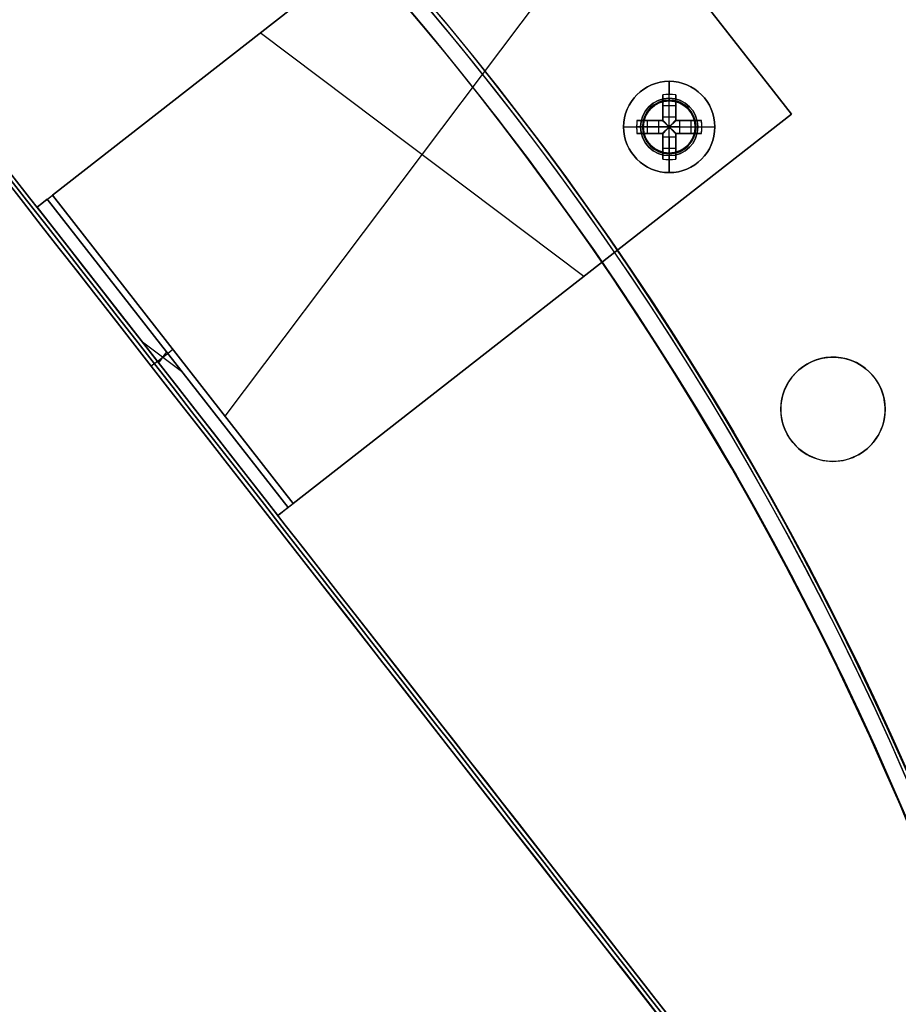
# Model space of a CAD drawing. Header units: millimetres. Extents: x -83 to 676, y -83 to 676.
# Tile 616 of 656: x 451 to 518, y 376 to 451. Entities that reach past the tile are written whole.
import ezdxf

# ---------------------------------------------------------------- set-up
doc = ezdxf.new("R2010")
doc.units = ezdxf.units.MM
doc.header["$MEASUREMENT"] = 0
doc.layers.add('IGES level 0', color=7, linetype='Continuous', true_color=0xff7878)

msp = doc.modelspace()

# ---------------------------------------------------------------- linework, layer by layer
at = {"layer": 'IGES level 0', "color": 6, "true_color": 0xff00ff}
for p, q in [((516.131, 353.883, -6), (405.312, 495.725, -6)), ((516.604, 354.252, -6), (405.785, 496.094, -6)), ((461.194, 425.173, -133.5), (460.721, 424.804, -133.5)), ((461.194, 425.173, 121.5), (460.721, 424.804, 121.5)), ((461.194, 425.173, -133.5), (461.194, 425.173, 121.5)), ((460.721, 424.804, -133.5), (460.721, 424.804, 121.5))]:
    msp.add_line(p, q, dxfattribs=at)
at = {"layer": 'IGES level 0', "color": 254, "true_color": 0xcad1ee}
for p, q in [((453.141, 437.917, 47), (491.36, 467.776, 47)), ((491.36, 467.776, 48), (453.141, 437.917, 48)), ((509.83, 444.136, 48), (491.36, 467.776, 48)), ((491.36, 467.776, 47), (509.83, 444.136, 47)), ((509.83, 444.136, 47.5), (491.36, 467.776, 47.5)), ((500.965, 445.083, 47), (500.965, 445.083, 45.8)), ((509.83, 444.136, 47), (471.611, 414.277, 47)), ((471.611, 414.277, 48), (509.83, 444.136, 48)), ((498.85, 444.355, 48), (498.85, 444.355, 47)), ((501.651, 444.748, 48), (501.651, 444.748, 47)), ((501.651, 444.748, 47), (501.651, 444.748, 48)), ((509.83, 444.136, 48), (509.83, 444.136, 47)), ((509.83, 444.136, 47), (509.83, 444.136, 48)), ((498.515, 443.669, 45.8), (498.515, 443.669, 47)), ((498.515, 443.669, 47), (498.515, 443.669, 45.8)), ((502.379, 442.633, 47), (502.379, 442.633, 45.8)), ((502.379, 442.633, 45.8), (502.379, 442.633, 47)), ((502.045, 441.947, 48), (502.045, 441.947, 47)), ((499.244, 441.554, 47), (499.244, 441.554, 48)), ((499.244, 441.554, 48), (499.244, 441.554, 47)), ((499.93, 441.219, 47), (499.93, 441.219, 45.8)), ((451.959, 436.993, 8), (452.747, 437.609, 8)), ((452.747, 437.609, 28), (451.959, 436.993, 28)), ((452.747, 437.609, 8), (452.747, 437.609, 46.5)), ((451.959, 436.993, 46.5), (451.959, 436.993, 8)), ((490.129, 428.745, 48), (490.129, 428.745, 47)), ((514.042, 425.364), (514.042, 425.364, -1.2)), ((509.143, 422.535, -1.2), (509.143, 422.535)), ((509.143, 422.535), (509.143, 422.535, -1.2)), ((516.87, 420.465), (516.87, 420.465, -1.2)), ((516.87, 420.465, -1.2), (516.87, 420.465)), ((511.971, 417.636), (511.971, 417.636, -1.2)), ((471.217, 413.969, 8), (470.429, 413.353, 8)), ((471.217, 413.969, 28), (470.429, 413.353, 28)), ((471.217, 413.969, 46.5), (471.217, 413.969, 8)), ((470.429, 413.353, 8), (470.429, 413.353, 46.5))]:
    msp.add_line(p, q, dxfattribs=at)
at = {"layer": 'IGES level 0', "color": 70, "true_color": 0x66ff00}
for p, q in [((491.36, 467.776, 48), (453.141, 437.917, 48)), ((491.36, 467.776, 47), (453.141, 437.917, 47)), ((509.83, 444.136, 48), (491.36, 467.776, 48)), ((509.83, 444.136, 47), (491.36, 467.776, 47)), ((466.377, 420.976, 48), (496.594, 461.077, 48)), ((466.377, 420.976, 47), (496.594, 461.077, 47)), ((493.888, 431.681, 48), (469.083, 450.372, 48)), ((493.888, 431.681, 47), (469.083, 450.372, 47)), ((471.611, 414.277, 48), (509.83, 444.136, 48)), ((471.611, 414.277, 47), (509.83, 444.136, 47)), ((451.959, 436.993, 8), (452.747, 437.609, 8)), ((452.747, 437.609, 8), (471.217, 413.969, 8)), ((471.217, 413.969, 46.5), (452.747, 437.609, 46.5)), ((452.747, 437.609, 46.5), (452.747, 437.609, 8)), ((452.747, 437.609, 8), (471.217, 413.969, 8)), ((471.217, 413.969, 27.25), (452.747, 437.609, 27.25)), ((452.747, 437.609, 46.5), (471.217, 413.969, 46.5)), ((471.611, 414.277, 48), (453.141, 437.917, 48)), ((453.141, 437.917, 48), (471.611, 414.277, 48)), ((471.611, 414.277, 47), (453.141, 437.917, 47)), ((453.141, 437.917, 47), (471.611, 414.277, 47)), ((451.959, 436.993, 46.5), (451.959, 436.993, 8)), ((451.959, 436.993, 8), (470.429, 413.353, 8)), ((470.429, 413.353, 46.5), (451.959, 436.993, 46.5)), ((470.429, 413.353, 27.25), (451.959, 436.993, 27.25)), ((451.959, 436.993, 46.5), (470.429, 413.353, 46.5)), ((470.429, 413.353, 8), (451.959, 436.993, 8)), ((463.131, 424.318, 8), (460.045, 426.644, 8)), ((461.194, 425.173, 8), (461.194, 425.173, 46.5)), ((461.9, 425.894, 8), (461.277, 425.068, 8)), ((461.982, 425.789, 8), (461.982, 425.789, 46.5)), ((471.217, 413.969, 8), (470.429, 413.353, 8)), ((471.217, 413.969, 8), (471.217, 413.969, 46.5)), ((470.429, 413.353, 8), (470.429, 413.353, 46.5))]:
    msp.add_line(p, q, dxfattribs=at)
at = {"layer": 'IGES level 0', "color": 1, "true_color": 0xff0808}
for p, q in [((500.447, 445.351, 48), (500.447, 446.651, 48)), ((499.947, 443.937, 48.463), (499.947, 445.625, 50.13)), ((499.947, 445.625, 50.13), (499.947, 443.937, 48.463)), ((500.447, 443.937, 48.463), (500.447, 445.651, 50.155)), ((500.947, 445.625, 50.13), (500.947, 443.937, 48.463)), ((500.947, 443.937, 48.463), (500.947, 445.625, 50.13)), ((499.947, 443.651, 49.699), (499.947, 445.189, 49.699)), ((499.947, 444.807, 49.322), (500.947, 444.807, 49.322)), ((500.447, 445.151, 47.8), (500.447, 445.151, 40)), ((500.447, 441.151, 40), (500.447, 445.151, 40)), ((500.447, 445.151, 40), (500.447, 445.151, 47.8)), ((500.947, 445.189, 49.699), (500.947, 443.651, 49.699)), ((499.947, 444.638, 49.155), (499.947, 444.638, 50.83)), ((500.947, 444.638, 49.155), (500.947, 444.638, 50.83)), ((497.973, 443.651, 50.13), (499.661, 443.651, 48.463)), ((499.661, 443.651, 48.463), (497.973, 443.651, 50.13)), ((498.409, 443.651, 49.699), (499.947, 443.651, 49.699)), ((498.791, 442.651, 49.322), (498.791, 443.651, 49.322)), ((498.96, 443.651, 49.155), (498.96, 443.651, 50.83)), ((499.661, 442.651, 48.463), (499.661, 443.651, 48.463)), ((499.661, 442.651, 48.463), (499.661, 443.651, 48.463)), ((499.947, 443.937, 48.463), (500.947, 443.937, 48.463)), ((499.947, 443.937, 48.463), (500.947, 443.937, 48.463)), ((499.947, 443.651, 51.128), (499.947, 443.651, 48.27)), ((499.947, 443.651, 48.27), (499.947, 443.651, 51.128)), ((500.947, 443.651, 51.128), (500.947, 443.651, 48.27)), ((500.947, 443.651, 49.699), (502.485, 443.651, 49.699)), ((500.947, 443.651, 48.27), (500.947, 443.651, 51.128)), ((501.234, 443.651, 48.463), (502.922, 443.651, 50.13)), ((501.234, 443.651, 48.463), (501.234, 442.651, 48.463)), ((502.922, 443.651, 50.13), (501.234, 443.651, 48.463)), ((501.234, 443.651, 48.463), (501.234, 442.651, 48.463)), ((501.935, 443.651, 49.155), (501.935, 443.651, 50.83)), ((502.103, 443.651, 49.322), (502.103, 442.651, 49.322)), ((496.947, 443.151, 48), (498.247, 443.151, 48)), ((499.661, 443.151, 48.463), (497.947, 443.151, 50.155)), ((499.661, 442.651, 48.463), (497.973, 442.651, 50.13)), ((497.973, 442.651, 50.13), (499.661, 442.651, 48.463)), ((499.947, 442.651, 49.699), (498.409, 442.651, 49.699)), ((498.447, 443.151, 47.8), (498.447, 443.151, 40)), ((498.447, 443.151, 40), (502.447, 443.151, 40)), ((498.96, 442.651, 49.155), (498.96, 442.651, 50.83)), ((499.947, 442.651, 51.128), (499.947, 442.651, 48.27)), ((499.947, 442.651, 48.27), (499.947, 442.651, 51.128)), ((499.947, 441.113, 49.699), (499.947, 442.651, 49.699)), ((500.545, 443.249, 48.18), (500.35, 443.249, 48.18)), ((500.35, 443.249, 48.18), (500.35, 443.053, 48.18)), ((500.35, 443.249, 48.18), (500.35, 443.053, 48.18)), ((500.545, 443.249, 48.18), (500.35, 443.249, 48.18)), ((500.35, 443.151, 48.18), (500.545, 443.151, 48.18)), ((500.35, 443.053, 48.18), (500.545, 443.053, 48.18)), ((500.35, 443.053, 48.18), (500.545, 443.053, 48.18)), ((500.447, 443.249, 48.18), (500.447, 443.053, 48.18)), ((500.545, 443.053, 48.18), (500.545, 443.249, 48.18)), ((500.545, 443.053, 48.18), (500.545, 443.249, 48.18)), ((500.947, 442.651, 51.128), (500.947, 442.651, 48.27)), ((500.947, 442.651, 49.699), (500.947, 441.113, 49.699)), ((500.947, 442.651, 48.27), (500.947, 442.651, 51.128)), ((502.485, 442.651, 49.699), (500.947, 442.651, 49.699)), ((501.234, 443.151, 48.463), (502.947, 443.151, 50.155)), ((502.922, 442.651, 50.13), (501.234, 442.651, 48.463)), ((501.234, 442.651, 48.463), (502.922, 442.651, 50.13)), ((501.935, 442.651, 49.155), (501.935, 442.651, 50.83)), ((502.447, 443.151, 47.8), (502.447, 443.151, 40)), ((502.647, 443.151, 48), (503.947, 443.151, 48)), ((499.947, 440.676, 50.13), (499.947, 442.365, 48.463)), ((500.947, 442.365, 48.463), (499.947, 442.365, 48.463)), ((499.947, 442.365, 48.463), (499.947, 440.676, 50.13)), ((500.947, 442.365, 48.463), (499.947, 442.365, 48.463)), ((500.447, 442.365, 48.463), (500.447, 440.651, 50.155)), ((500.947, 442.365, 48.463), (500.947, 440.676, 50.13)), ((500.947, 440.676, 50.13), (500.947, 442.365, 48.463)), ((499.947, 441.664, 49.155), (499.947, 441.664, 50.83)), ((500.947, 441.495, 49.322), (499.947, 441.495, 49.322)), ((500.447, 441.151, 40), (500.447, 441.151, 47.8)), ((500.447, 441.151, 47.8), (500.447, 441.151, 40)), ((500.947, 441.664, 49.155), (500.947, 441.664, 50.83)), ((500.447, 439.651, 48), (500.447, 440.951, 48))]:
    msp.add_line(p, q, dxfattribs=at)
at = {"layer": 'IGES level 0', "color": 153, "true_color": 0x5393cf}
for centre, radius in [((296.5, 296.5), 296.5), ((296.5, 296.5, -1.2), 296.5), ((296.5, 296.5), 241), ((296.5, 296.5, -1.2), 241), ((513.006, 421.5), 4), ((513.006, 421.5, -1.2), 4)]:
    msp.add_circle(centre, radius, dxfattribs=at)
at = {"layer": 'IGES level 0'}
for centre, radius in [((296.5, 296.5, 47), 296.5), ((296.5, 296.5), 296.5), ((296.5, 296.5, 47), 295.3), ((296.5, 296.5), 295.3)]:
    msp.add_circle(centre, radius, dxfattribs=at)
at = {"layer": 'IGES level 0', "color": 124, "true_color": 0x1aa180}
for centre, radius in [((296.5, 296.5, 47), 295), ((296.5, 296.5, 45.8), 295), ((296.5, 296.5, 47), 242.5), ((296.5, 296.5, 45.8), 242.5), ((500.447, 443.151, 47), 2), ((500.447, 443.151, 45.8), 2)]:
    msp.add_circle(centre, radius, dxfattribs=at)
at = {"layer": 'IGES level 0', "color": 31, "true_color": 0xffba87}
for centre, radius in [((296.5, 296.5), 242.2), ((296.5, 296.5, 47), 242.2), ((296.5, 296.5), 241), ((296.5, 296.5, 47), 241)]:
    msp.add_circle(centre, radius, dxfattribs=at)
at = {"layer": 'IGES level 0', "color": 1, "true_color": 0xff0808}
for centre, radius in [((500.447, 443.151, 48), 3.5), ((500.447, 443.151, 48), 2.2), ((500.447, 443.151, 40), 2)]:
    msp.add_circle(centre, radius, dxfattribs=at)
at = {"layer": 'IGES level 0', "color": 70, "true_color": 0x66ff00}
for centre in [(500.447, 443.151, 48), (500.447, 443.151, 47)]:
    msp.add_circle(centre, 2, dxfattribs=at)
at = {"layer": 'IGES level 0'}
for centre, radius, start, end in [((296.5, 296.5), 296.5, 45, 225), ((296.5, 296.5, 47), 296.5, 45, 225), ((296.5, 296.5, 23.5), 296.5, 45, 225), ((296.5, 296.5, 47), 295.3, 45, 225), ((296.5, 296.5), 295.3, 45, 225), ((296.5, 296.5, 23.5), 295.3, 45, 225), ((296.5, 296.5), 296.5, 225, 45), ((296.5, 296.5, 47), 296.5, 225, 45), ((296.5, 296.5, 23.5), 296.5, 225, 45), ((296.5, 296.5, 47), 295.3, 225, 45), ((296.5, 296.5), 295.3, 225, 45), ((296.5, 296.5, 23.5), 295.3, 225, 45)]:
    msp.add_arc(centre, radius, start, end, dxfattribs=at)
at = {"layer": 'IGES level 0', "color": 153, "true_color": 0x5393cf}
for centre, radius in [((296.5, 296.5, -1.2), 296.5), ((296.5, 296.5), 296.5), ((296.5, 296.5, -0.6), 296.5), ((296.5, 296.5, -1.2), 241), ((296.5, 296.5), 241), ((296.5, 296.5, -0.6), 241)]:
    msp.add_arc(centre, radius, 345, 165, dxfattribs=at)
at = {"layer": 'IGES level 0', "color": 124, "true_color": 0x1aa180}
for centre, radius in [((296.5, 296.5, 45.8), 295), ((296.5, 296.5, 47), 295), ((296.5, 296.5, 46.4), 295), ((296.5, 296.5, 45.8), 242.5), ((296.5, 296.5, 47), 242.5), ((296.5, 296.5, 46.4), 242.5)]:
    msp.add_arc(centre, radius, 345, 165, dxfattribs=at)
at = {"layer": 'IGES level 0', "color": 31, "true_color": 0xffba87}
for centre, radius, start, end in [((296.5, 296.5), 242.2, 315, 135), ((296.5, 296.5, 47), 242.2, 315, 135), ((296.5, 296.5, 23.5), 242.2, 315, 135), ((296.5, 296.5, 47), 241, 315, 135), ((296.5, 296.5), 241, 315, 135), ((296.5, 296.5, 23.5), 241, 315, 135), ((296.5, 296.5), 242.2, 135, 315), ((296.5, 296.5, 47), 242.2, 135, 315), ((296.5, 296.5, 23.5), 242.2, 135, 315), ((296.5, 296.5, 47), 241, 135, 315), ((296.5, 296.5), 241, 135, 315), ((296.5, 296.5, 23.5), 241, 135, 315)]:
    msp.add_arc(centre, radius, start, end, dxfattribs=at)
at = {"layer": 'IGES level 0', "color": 6, "true_color": 0xff00ff, "extrusion": (0.788011, 0.615661, 1.03862e-15)}
msp.add_arc((51.102, 31.5, 624.589), 90, 0, 180, dxfattribs=at)
msp.add_arc((51.102, 31.5, 624.589), 90, 0, 180, dxfattribs=at)
at = {"layer": 'IGES level 0', "color": 6, "true_color": 0xff00ff, "extrusion": (0.788011, 0.615661, -1.03862e-15)}
msp.add_arc((51.102, -43.5, 624.589), 90, 180, 0, dxfattribs=at)
msp.add_arc((51.102, -43.5, 624.589), 90, 180, 0, dxfattribs=at)
at = {"layer": 'IGES level 0', "color": 6, "true_color": 0xff00ff, "extrusion": (0.788011, 0.615661, 0)}
for centre, start, end in [((51.102, -43.5, 624.889), 180, 0), ((51.102, 31.5, 624.889), 0, 180)]:
    msp.add_arc(centre, 90, start, end, dxfattribs=at)
at = {"layer": 'IGES level 0', "color": 6, "true_color": 0xff00ff, "extrusion": (0.788011, 0.615661, -7.55105e-15)}
msp.add_arc((51.102, -43.5, 625.189), 90, 180, 360, dxfattribs=at)
at = {"layer": 'IGES level 0', "color": 6, "true_color": 0xff00ff, "extrusion": (0.788011, 0.615661, 7.15806e-15)}
msp.add_arc((51.102, 31.5, 625.189), 90, 0, 180, dxfattribs=at)
at = {"layer": 'IGES level 0', "color": 6, "true_color": 0xff00ff, "extrusion": (0.788011, 0.615661, 1.5439e-15)}
msp.add_arc((51.102, 31.5, 625.189), 90, 0, 180, dxfattribs=at)
at = {"layer": 'IGES level 0', "color": 6, "true_color": 0xff00ff, "extrusion": (0.788011, 0.615661, -1.57197e-15)}
msp.add_arc((51.102, -43.5, 625.189), 90, 180, 0, dxfattribs=at)
at = {"layer": 'IGES level 0', "color": 1, "true_color": 0xff0808}
for centre, radius, start, end in [((500.447, 443.151, 48), 3.5, 0, 180), ((500.447, 443.151, 48), 2.2, 90, 270), ((500.447, 443.151, 47.941), 2.059, 90, 270), ((500.447, 443.151, 40), 2, 90, 270), ((500.447, 443.151, 47.8), 2, 90, 270), ((500.447, 443.151, 43.9), 2, 90, 270), ((500.447, 443.151, 47.8), 2, 90, 270), ((500.447, 443.151, 48), 2.2, 270, 90), ((500.447, 443.151, 47.941), 2.059, 270, 90), ((500.447, 443.151, 47.8), 2, 270, 90), ((500.447, 443.151, 40), 2, 270, 90), ((500.447, 443.151, 47.8), 2, 270, 90), ((500.447, 443.151, 43.9), 2, 270, 90), ((500.447, 443.151, 48), 3.5, 180, 0)]:
    msp.add_arc(centre, radius, start, end, dxfattribs=at)
at = {"layer": 'IGES level 0', "color": 1, "true_color": 0xff0808, "extrusion": (1, 0, 0)}
for centre, radius, start, end in [((443.151, 47.686, 500.447), 3.514, 5.12754, 44.64884), ((443.151, 47.686, 499.947), 3.478, 44.64884, 81.73521), ((443.249, 49.16, 499.947), 0.98, 296.55957, 314.64884), ((443.249, 49.16, 500.447), 0.98, 270, 314.64884), ((443.151, 47.686, 499.947), 3.478, 98.26479, 135.35116), ((443.053, 49.16, 499.947), 0.98, 225.35116, 243.44043), ((443.053, 49.16, 500.447), 0.98, 225.35116, 270), ((443.053, 49.16, 500.947), 0.98, 225.35116, 243.44043), ((443.151, 47.686, 500.447), 3.514, 135.35116, 174.87246)]:
    msp.add_arc(centre, radius, start, end, dxfattribs=at)
at = {"layer": 'IGES level 0', "color": 1, "true_color": 0xff0808, "extrusion": (-9.0207e-15, -0.70276, 0.711427)}
msp.add_arc((500.447, 348.781, -277.504), 3.514, 81.81988, 98.18012, dxfattribs=at)
at = {"layer": 'IGES level 0', "color": 1, "true_color": 0xff0808, "extrusion": (1.24501e-14, -0.70276, 0.711427)}
msp.add_arc((500.447, 348.781, -277.504), 3.514, 81.81988, 98.18012, dxfattribs=at)
at = {"layer": 'IGES level 0', "color": 1, "true_color": 0xff0808, "extrusion": (1, -4.80517e-14, -1.52064e-13)}
msp.add_arc((443.151, 47.686, 499.947), 3.478, 44.64884, 81.73521, dxfattribs=at)
at = {"layer": 'IGES level 0', "color": 1, "true_color": 0xff0808, "extrusion": (1, -1.41968e-13, -2.80952e-13)}
msp.add_arc((443.151, 47.686, 500.947), 3.478, 44.64884, 81.73521, dxfattribs=at)
at = {"layer": 'IGES level 0', "color": 1, "true_color": 0xff0808, "extrusion": (1, 1.41968e-13, 2.80952e-13)}
msp.add_arc((443.151, 47.686, 500.947), 3.478, 44.64884, 81.73521, dxfattribs=at)
at = {"layer": 'IGES level 0', "color": 254, "true_color": 0xcad1ee}
for centre, radius, start, end in [((500.447, 443.151, 48), 2, 53, 233), ((500.447, 443.151, 47), 2, 53, 233), ((500.447, 443.151, 47.5), 2, 53, 233), ((500.447, 443.151, 47), 2, 345, 165), ((500.447, 443.151, 45.8), 2, 345, 165), ((500.447, 443.151, 46.4), 2, 345, 165), ((500.447, 443.151, 48), 2, 233, 53), ((500.447, 443.151, 47), 2, 233, 53), ((500.447, 443.151, 47.5), 2, 233, 53), ((500.447, 443.151, 47), 2, 165, 345), ((500.447, 443.151, 45.8), 2, 165, 345), ((500.447, 443.151, 46.4), 2, 165, 345), ((513.006, 421.5), 4, 345, 165), ((513.006, 421.5, -1.2), 4, 345, 165), ((513.006, 421.5, -0.6), 4, 345, 165), ((513.006, 421.5), 4, 165, 345), ((513.006, 421.5, -1.2), 4, 165, 345), ((513.006, 421.5, -0.6), 4, 165, 345)]:
    msp.add_arc(centre, radius, start, end, dxfattribs=at)
at = {"layer": 'IGES level 0', "color": 1, "true_color": 0xff0808, "extrusion": (1, -6.86161e-13, 6.86161e-13)}
msp.add_arc((445.351, 47.8, 500.447), 0.2, 90, 180, dxfattribs=at)
msp.add_arc((445.351, 47.8, 500.447), 0.2, 90, 180, dxfattribs=at)
at = {"layer": 'IGES level 0', "color": 1, "true_color": 0xff0808, "extrusion": (0.70276, 3.42943e-15, 0.711427)}
msp.add_arc((443.151, -322.52, 385.619), 3.514, 81.81988, 98.18012, dxfattribs=at)
at = {"layer": 'IGES level 0', "color": 1, "true_color": 0xff0808, "extrusion": (0.70276, 1.08438e-13, 0.711427)}
msp.add_arc((443.151, -322.52, 385.619), 3.514, 81.81988, 90, dxfattribs=at)
at = {"layer": 'IGES level 0', "color": 1, "true_color": 0xff0808, "extrusion": (0, 1, 0)}
for centre, radius, start, end in [((-500.447, 47.686, 443.651), 3.478, 44.64884, 81.73521), ((-500.447, 47.686, 443.651), 3.478, 44.64884, 81.73521), ((-500.35, 49.16, 443.651), 0.98, 296.55957, 314.64884), ((-500.447, 47.686, 443.651), 3.478, 98.26479, 135.35116), ((-500.447, 47.686, 443.651), 3.478, 98.26479, 135.35116), ((-500.545, 49.16, 443.651), 0.98, 225.35116, 243.44043), ((-500.447, 47.686, 442.651), 3.478, 44.64884, 81.73521), ((-500.35, 49.16, 443.151), 0.98, 270, 314.64884), ((-500.35, 49.16, 442.651), 0.98, 296.55957, 314.64884), ((-500.545, 49.16, 443.151), 0.98, 225.35116, 270), ((-500.447, 47.686, 442.651), 3.478, 98.26479, 135.35116), ((-500.447, 47.686, 442.651), 3.478, 98.26479, 135.35116), ((-500.545, 49.16, 442.651), 0.98, 225.35116, 243.44043), ((-500.447, 47.686, 443.151), 3.514, 135.35116, 174.87246)]:
    msp.add_arc(centre, radius, start, end, dxfattribs=at)
at = {"layer": 'IGES level 0', "color": 1, "true_color": 0xff0808, "extrusion": (-5.43174e-12, 1, -7.5858e-12)}
msp.add_arc((-500.35, 49.16, 443.651), 0.98, 296.55957, 314.64884, dxfattribs=at)
at = {"layer": 'IGES level 0', "color": 1, "true_color": 0xff0808, "extrusion": (1, -2.71587e-12, 3.7929e-12)}
for centre in [(443.249, 49.16, 499.947), (443.249, 49.16, 500.947)]:
    msp.add_arc(centre, 0.98, 296.55957, 314.64884, dxfattribs=at)
at = {"layer": 'IGES level 0', "color": 1, "true_color": 0xff0808, "extrusion": (0.689371, -0.689371, -0.222565)}
msp.add_arc((667.225, 55.991, 28.232), 0.08, 257.44027, 282.54752, dxfattribs=at)
at = {"layer": 'IGES level 0', "color": 1, "true_color": 0xff0808, "extrusion": (0.702705, -0.702705, -0.111406)}
msp.add_arc((667.225, 52.446, 34.55), 0.08, 263.7148, 276.35685, dxfattribs=at)
at = {"layer": 'IGES level 0', "color": 1, "true_color": 0xff0808, "extrusion": (0.702705, 0.702705, 0.111406)}
msp.add_arc((-40.515, -26.4, 668.784), 0.08, 263.64315, 276.2852, dxfattribs=at)
at = {"layer": 'IGES level 0', "color": 1, "true_color": 0xff0808, "extrusion": (0.689371, 0.689371, 0.222565)}
msp.add_arc((-40.515, -101.527, 661.756), 0.08, 257.45248, 282.55973, dxfattribs=at)
at = {"layer": 'IGES level 0', "color": 1, "true_color": 0xff0808, "extrusion": (1, 5.43174e-12, -7.5858e-12)}
msp.add_arc((443.249, 49.16, 500.947), 0.98, 296.55957, 314.64884, dxfattribs=at)
at = {"layer": 'IGES level 0', "color": 1, "true_color": 0xff0808, "extrusion": (2.71587e-12, 1, -3.7929e-12)}
msp.add_arc((-500.545, 49.16, 443.651), 0.98, 225.35116, 243.44043, dxfattribs=at)
at = {"layer": 'IGES level 0', "color": 1, "true_color": 0xff0808, "extrusion": (-0.70276, -3.42971e-15, 0.711427)}
msp.add_arc((-443.151, 389.544, -317.769), 3.514, 81.81988, 98.18012, dxfattribs=at)
at = {"layer": 'IGES level 0', "color": 1, "true_color": 0xff0808, "extrusion": (-0.70276, -1.92491e-14, 0.711427)}
msp.add_arc((-443.151, 389.544, -317.769), 3.514, 90, 98.18012, dxfattribs=at)
at = {"layer": 'IGES level 0', "color": 1, "true_color": 0xff0808, "extrusion": (2.49185e-13, 1, -1.15606e-13)}
msp.add_arc((-500.447, 47.686, 443.151), 3.514, 5.12754, 44.64884, dxfattribs=at)
at = {"layer": 'IGES level 0', "color": 1, "true_color": 0xff0808, "extrusion": (-2.49185e-13, 1, 1.15606e-13)}
msp.add_arc((-500.447, 47.686, 443.151), 3.514, 5.12754, 44.64884, dxfattribs=at)
at = {"layer": 'IGES level 0', "color": 1, "true_color": 0xff0808, "extrusion": (0.70276, 7.38842e-13, 0.711427)}
msp.add_arc((443.151, -322.52, 385.619), 3.514, 90, 98.18012, dxfattribs=at)
at = {"layer": 'IGES level 0', "color": 1, "true_color": 0xff0808, "extrusion": (2.83936e-13, 1, -5.61904e-13)}
msp.add_arc((-500.447, 47.686, 442.651), 3.478, 44.64884, 81.73521, dxfattribs=at)
at = {"layer": 'IGES level 0', "color": 1, "true_color": 0xff0808, "extrusion": (2.1883e-10, 1, 2.87549e-11)}
msp.add_arc((-498.247, 47.8, 443.151), 0.2, 90, 180, dxfattribs=at)
at = {"layer": 'IGES level 0', "color": 1, "true_color": 0xff0808, "extrusion": (-2.71587e-12, 1, -3.7929e-12)}
msp.add_arc((-500.35, 49.16, 442.651), 0.98, 296.55957, 314.64884, dxfattribs=at)
at = {"layer": 'IGES level 0', "color": 1, "true_color": 0xff0808, "extrusion": (1, -1.41968e-13, 2.80952e-13)}
for centre in [(443.151, 47.686, 499.947), (443.151, 47.686, 500.947)]:
    msp.add_arc(centre, 3.478, 98.26479, 135.35116, dxfattribs=at)
at = {"layer": 'IGES level 0', "color": 1, "true_color": 0xff0808, "extrusion": (1, 2.71587e-12, 3.7929e-12)}
for centre in [(443.053, 49.16, 499.947), (443.053, 49.16, 500.947)]:
    msp.add_arc(centre, 0.98, 225.35116, 243.44043, dxfattribs=at)
at = {"layer": 'IGES level 0', "color": 1, "true_color": 0xff0808, "extrusion": (0.689371, 0.689371, -0.222565)}
msp.add_arc((-40.515, 195.475, 639.223), 0.08, 257.44027, 282.54752, dxfattribs=at)
at = {"layer": 'IGES level 0', "color": 1, "true_color": 0xff0808, "extrusion": (0.702705, 0.702705, -0.111406)}
msp.add_arc((-40.515, 122.265, 657.358), 0.08, 263.7148, 276.35685, dxfattribs=at)
at = {"layer": 'IGES level 0', "color": 1, "true_color": 0xff0808, "extrusion": (0.702705, -0.702705, 0.111406)}
msp.add_arc((667.225, 43.419, 45.975), 0.08, 263.64315, 276.2852, dxfattribs=at)
at = {"layer": 'IGES level 0', "color": 1, "true_color": 0xff0808, "extrusion": (0.689371, -0.689371, 0.222565)}
msp.add_arc((667.225, 37.957, 50.765), 0.08, 257.45248, 282.55973, dxfattribs=at)
at = {"layer": 'IGES level 0', "color": 1, "true_color": 0xff0808, "extrusion": (1, 9.39164e-14, -1.28888e-13)}
msp.add_arc((443.151, 47.686, 500.947), 3.478, 98.26479, 135.35116, dxfattribs=at)
at = {"layer": 'IGES level 0', "color": 1, "true_color": 0xff0808, "extrusion": (-2.71587e-12, 1, 3.7929e-12)}
msp.add_arc((-500.545, 49.16, 442.651), 0.98, 225.35116, 243.44043, dxfattribs=at)
at = {"layer": 'IGES level 0', "color": 1, "true_color": 0xff0808, "extrusion": (2.18833e-10, 1, -2.87547e-11)}
msp.add_arc((-502.647, 47.8, 443.151), 0.2, 360, 90, dxfattribs=at)
at = {"layer": 'IGES level 0', "color": 1, "true_color": 0xff0808, "extrusion": (-0.70276, -2.78646e-14, 0.711427)}
msp.add_arc((-443.151, 389.544, -317.769), 3.514, 81.81988, 90, dxfattribs=at)
at = {"layer": 'IGES level 0', "color": 1, "true_color": 0xff0808, "extrusion": (-2.49185e-13, 1, -1.15606e-13)}
msp.add_arc((-500.447, 47.686, 443.151), 3.514, 135.35116, 174.87246, dxfattribs=at)
at = {"layer": 'IGES level 0', "color": 1, "true_color": 0xff0808, "extrusion": (1, -6.86161e-13, -6.86161e-13)}
for start in [0, 360]:
    msp.add_arc((440.951, 47.8, 500.447), 0.2, start, 90, dxfattribs=at)
at = {"layer": 'IGES level 0', "color": 1, "true_color": 0xff0808, "extrusion": (-1.24501e-14, 0.70276, 0.711427)}
msp.add_arc((-500.447, -281.758, 345.354), 3.514, 81.81988, 98.18012, dxfattribs=at)
at = {"layer": 'IGES level 0', "color": 1, "true_color": 0xff0808, "extrusion": (4.8968e-14, 0.70276, 0.711427)}
msp.add_arc((-500.447, -281.758, 345.354), 3.514, 81.81988, 98.18012, dxfattribs=at)
at = {"layer": 'IGES level 0', "color": 254, "true_color": 0xcad1ee, "extrusion": (-0.615661, 0.788011, 4.2081e-14)}
msp.add_arc((-626.689, 46.5, 66.102), 1.5, 0, 90, dxfattribs=at)
at = {"layer": 'IGES level 0', "color": 70, "true_color": 0x66ff00, "extrusion": (-0.615661, 0.788011, -7.05221e-14)}
msp.add_arc((-626.689, 46.5, 66.102), 1.5, 0, 90, dxfattribs=at)
at = {"layer": 'IGES level 0', "color": 254, "true_color": 0xcad1ee, "extrusion": (-0.615661, 0.788011, -8.39207e-13)}
msp.add_arc((-626.689, 46.5, 66.102), 0.5, 0, 90, dxfattribs=at)
at = {"layer": 'IGES level 0', "color": 70, "true_color": 0x66ff00, "extrusion": (-0.615661, 0.788011, 1.88158e-13)}
msp.add_arc((-626.689, 46.5, 66.102), 0.5, 0, 90, dxfattribs=at)
at = {"layer": 'IGES level 0', "color": 70, "true_color": 0x66ff00, "extrusion": (-0.615661, 0.788011, -6.19593e-12)}
for radius in [1.5, 0.5]:
    msp.add_arc((-626.689, 46.5, 51.102), radius, 360, 90, dxfattribs=at)
at = {"layer": 'IGES level 0', "color": 254, "true_color": 0xcad1ee, "extrusion": (-0.615661, 0.788011, 4.13275e-13)}
msp.add_arc((-626.689, 46.5, 36.102), 1.5, 0, 90, dxfattribs=at)
at = {"layer": 'IGES level 0', "color": 70, "true_color": 0x66ff00, "extrusion": (-0.615661, 0.788011, 4.13275e-13)}
msp.add_arc((-626.689, 46.5, 36.102), 1.5, 0, 90, dxfattribs=at)
at = {"layer": 'IGES level 0', "color": 254, "true_color": 0xcad1ee, "extrusion": (-0.615661, 0.788011, -2.33221e-13)}
msp.add_arc((-626.689, 46.5, 36.102), 0.5, 360, 90, dxfattribs=at)
at = {"layer": 'IGES level 0', "color": 70, "true_color": 0x66ff00, "extrusion": (-0.615661, 0.788011, -5.43769e-13)}
msp.add_arc((-626.689, 46.5, 36.102), 0.5, 0, 90, dxfattribs=at)
at = {"layer": 'IGES level 0', "color": 1, "true_color": 0xff0808}
for points in [[(499.912, 443.651, 48.283), (499.923, 443.651, 48.277), (499.935, 443.651, 48.273), (499.947, 443.651, 48.27)], [(499.947, 443.651, 48.27), (499.947, 443.663, 48.273), (499.947, 443.675, 48.277), (499.947, 443.687, 48.283)], [(500.947, 443.687, 48.283), (500.947, 443.675, 48.277), (500.947, 443.663, 48.273), (500.947, 443.651, 48.27)], [(500.947, 443.651, 48.27), (500.96, 443.651, 48.273), (500.971, 443.651, 48.277), (500.983, 443.651, 48.283)], [(499.947, 442.651, 48.27), (499.935, 442.651, 48.273), (499.923, 442.651, 48.277), (499.912, 442.651, 48.283)], [(499.947, 442.615, 48.283), (499.947, 442.627, 48.277), (499.947, 442.639, 48.273), (499.947, 442.651, 48.27)], [(500.947, 442.651, 48.27), (500.947, 442.639, 48.273), (500.947, 442.627, 48.277), (500.947, 442.615, 48.283)], [(500.983, 442.651, 48.283), (500.971, 442.651, 48.277), (500.96, 442.651, 48.273), (500.947, 442.651, 48.27)]]:
    msp.add_open_spline(points, degree=3, dxfattribs=at)
for points, knots in [([(499.947, 443.651, 48.27), (499.94, 443.651, 48.272), (499.933, 443.651, 48.274), (499.921, 443.651, 48.279), (499.916, 443.651, 48.281), (499.912, 443.651, 48.283)], [0, 0, 0, 0, 0.00002195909, 0.00002195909, 0.0000380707, 0.0000380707, 0.0000380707, 0.0000380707]), ([(499.912, 443.651, 48.283), (499.956, 443.61, 48.261), (500.002, 443.568, 48.242), (500.097, 443.48, 48.212), (500.147, 443.435, 48.2), (500.247, 443.343, 48.184), (500.298, 443.296, 48.18), (500.35, 443.249, 48.18)], [0, 0, 0, 0, 0.320257, 0.320257, 0.655825, 0.655825, 1, 1, 1, 1]), ([(499.912, 443.651, 48.283), (499.927, 443.636, 48.275), (499.944, 443.621, 48.268), (499.978, 443.59, 48.253), (499.995, 443.574, 48.246), (500.031, 443.542, 48.233), (500.048, 443.525, 48.227), (500.082, 443.494, 48.217), (500.099, 443.479, 48.212), (500.132, 443.449, 48.204), (500.15, 443.432, 48.2), (500.186, 443.399, 48.193), (500.204, 443.382, 48.191), (500.243, 443.347, 48.186), (500.263, 443.328, 48.183), (500.303, 443.291, 48.181), (500.323, 443.273, 48.18), (500.346, 443.252, 48.18), (500.348, 443.25, 48.18), (500.35, 443.249, 48.18)], [0, 0, 0, 0, 0.129053, 0.129053, 0.256755, 0.256755, 0.38469, 0.38469, 0.5, 0.5, 0.626455, 0.626455, 0.749753, 0.749753, 0.874877, 0.874877, 0.989347, 0.989347, 1, 1, 1, 1]), ([(499.945, 443.651, 48.271), (499.981, 443.612, 48.253), (500.041, 443.546, 48.228), (500.102, 443.48, 48.211), (500.126, 443.454, 48.206)], [0.0440598, 0.0440598, 0.0440598, 0.0440598, 0.3202573, 0.497, 0.497, 0.497, 0.497]), ([(500.35, 443.249, 48.18), (500.331, 443.269, 48.18), (500.314, 443.288, 48.18), (500.279, 443.326, 48.183), (500.262, 443.344, 48.184), (500.229, 443.38, 48.189), (500.213, 443.397, 48.191), (500.182, 443.431, 48.197), (500.167, 443.448, 48.2), (500.145, 443.472, 48.206), (500.137, 443.48, 48.208), (500.115, 443.504, 48.214), (500.099, 443.521, 48.218), (500.069, 443.554, 48.229), (500.054, 443.571, 48.234), (500.024, 443.603, 48.246), (500.009, 443.619, 48.253), (499.98, 443.651, 48.266), (499.966, 443.667, 48.273), (499.95, 443.683, 48.282), (499.949, 443.685, 48.282), (499.947, 443.687, 48.283)], [0, 0, 0, 0, 0.101614, 0.101614, 0.209673, 0.209673, 0.321553, 0.321553, 0.439036, 0.439036, 0.5, 0.5, 0.625, 0.625, 0.744934, 0.744934, 0.864797, 0.864797, 0.986554, 0.986554, 1, 1, 1, 1]), ([(499.947, 443.687, 48.283), (499.947, 443.68, 48.28), (499.947, 443.673, 48.277), (499.947, 443.661, 48.273), (499.947, 443.656, 48.271), (499.947, 443.651, 48.27)], [0, 0, 0, 0, 0.00002297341, 0.00002297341, 0.0000380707, 0.0000380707, 0.0000380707, 0.0000380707]), ([(500.947, 443.687, 48.283), (500.933, 443.671, 48.275), (500.917, 443.654, 48.268), (500.886, 443.62, 48.253), (500.87, 443.603, 48.246), (500.838, 443.568, 48.233), (500.822, 443.55, 48.227), (500.79, 443.516, 48.217), (500.776, 443.5, 48.212), (500.745, 443.466, 48.204), (500.729, 443.449, 48.2), (500.695, 443.412, 48.193), (500.678, 443.394, 48.191), (500.643, 443.355, 48.186), (500.625, 443.335, 48.183), (500.588, 443.295, 48.181), (500.569, 443.275, 48.18), (500.548, 443.252, 48.18), (500.547, 443.25, 48.18), (500.545, 443.249, 48.18)], [0, 0, 0, 0, 0.1290525, 0.1290525, 0.2567545, 0.2567545, 0.3846897, 0.3846897, 0.5, 0.5, 0.6264552, 0.6264552, 0.7497533, 0.7497533, 0.8748767, 0.8748767, 0.9893473, 0.9893473, 1, 1, 1, 1]), ([(500.947, 443.687, 48.283), (500.906, 443.642, 48.261), (500.864, 443.596, 48.242), (500.777, 443.501, 48.212), (500.731, 443.452, 48.2), (500.639, 443.351, 48.184), (500.592, 443.3, 48.18), (500.545, 443.249, 48.18)], [0, 0, 0, 0, 0.320257, 0.320257, 0.655825, 0.655825, 1, 1, 1, 1]), ([(500.545, 443.249, 48.18), (500.565, 443.267, 48.18), (500.584, 443.285, 48.18), (500.622, 443.319, 48.183), (500.641, 443.336, 48.184), (500.676, 443.369, 48.189), (500.694, 443.385, 48.191), (500.727, 443.416, 48.197), (500.744, 443.431, 48.2), (500.768, 443.454, 48.206), (500.776, 443.461, 48.208), (500.801, 443.483, 48.214), (500.817, 443.499, 48.218), (500.851, 443.529, 48.229), (500.867, 443.544, 48.234), (500.9, 443.574, 48.246), (500.916, 443.589, 48.253), (500.947, 443.618, 48.266), (500.963, 443.633, 48.273), (500.98, 443.648, 48.282), (500.981, 443.649, 48.282), (500.983, 443.651, 48.283)], [0, 0, 0, 0, 0.101614, 0.101614, 0.209673, 0.209673, 0.321553, 0.321553, 0.439036, 0.439036, 0.5, 0.5, 0.625, 0.625, 0.744934, 0.744934, 0.864797, 0.864797, 0.986554, 0.986554, 1, 1, 1, 1]), ([(500.947, 443.653, 48.271), (500.908, 443.617, 48.253), (500.843, 443.557, 48.228), (500.776, 443.496, 48.211), (500.75, 443.472, 48.206)], [0.0440597, 0.0440597, 0.0440597, 0.0440597, 0.3202573, 0.497, 0.497, 0.497, 0.497]), ([(500.947, 443.651, 48.27), (500.947, 443.658, 48.272), (500.947, 443.665, 48.274), (500.947, 443.677, 48.279), (500.947, 443.682, 48.281), (500.947, 443.687, 48.283)], [0, 0, 0, 0, 0.00002195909, 0.00002195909, 0.0000380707, 0.0000380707, 0.0000380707, 0.0000380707]), ([(500.983, 443.651, 48.283), (500.976, 443.651, 48.28), (500.969, 443.651, 48.277), (500.957, 443.651, 48.273), (500.952, 443.651, 48.271), (500.947, 443.651, 48.27)], [0, 0, 0, 0, 0.00002297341, 0.00002297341, 0.0000380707, 0.0000380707, 0.0000380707, 0.0000380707]), ([(500.35, 443.053, 48.18), (500.329, 443.035, 48.18), (500.31, 443.017, 48.18), (500.272, 442.982, 48.183), (500.254, 442.966, 48.184), (500.218, 442.933, 48.189), (500.201, 442.917, 48.191), (500.167, 442.886, 48.197), (500.151, 442.871, 48.2), (500.126, 442.848, 48.206), (500.118, 442.841, 48.208), (500.094, 442.818, 48.214), (500.077, 442.803, 48.218), (500.044, 442.772, 48.229), (500.028, 442.757, 48.234), (499.995, 442.728, 48.246), (499.979, 442.713, 48.253), (499.947, 442.684, 48.266), (499.932, 442.669, 48.273), (499.915, 442.654, 48.282), (499.913, 442.652, 48.282), (499.912, 442.651, 48.283)], [0, 0, 0, 0, 0.101614, 0.101614, 0.209673, 0.209673, 0.321553, 0.321553, 0.439036, 0.439036, 0.5, 0.5, 0.625, 0.625, 0.744934, 0.744934, 0.864797, 0.864797, 0.986554, 0.986554, 1, 1, 1, 1]), ([(499.912, 442.651, 48.283), (499.918, 442.651, 48.28), (499.925, 442.651, 48.277), (499.938, 442.651, 48.273), (499.942, 442.651, 48.271), (499.947, 442.651, 48.27)], [0, 0, 0, 0, 0.00002297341, 0.00002297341, 0.0000380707, 0.0000380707, 0.0000380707, 0.0000380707]), ([(499.947, 442.615, 48.283), (499.962, 442.631, 48.275), (499.977, 442.648, 48.268), (500.008, 442.682, 48.253), (500.024, 442.699, 48.246), (500.057, 442.734, 48.233), (500.073, 442.752, 48.227), (500.104, 442.786, 48.217), (500.119, 442.802, 48.212), (500.15, 442.836, 48.204), (500.166, 442.853, 48.2), (500.199, 442.89, 48.193), (500.216, 442.908, 48.191), (500.251, 442.946, 48.186), (500.27, 442.967, 48.183), (500.307, 443.007, 48.181), (500.325, 443.027, 48.18), (500.346, 443.049, 48.18), (500.348, 443.051, 48.18), (500.35, 443.053, 48.18)], [0, 0, 0, 0, 0.1290525, 0.1290525, 0.2567545, 0.2567545, 0.3846897, 0.3846897, 0.5, 0.5, 0.6264552, 0.6264552, 0.7497533, 0.7497533, 0.8748767, 0.8748767, 0.9893473, 0.9893473, 1, 1, 1, 1]), ([(499.947, 442.615, 48.283), (499.989, 442.66, 48.261), (500.031, 442.706, 48.242), (500.118, 442.801, 48.212), (500.163, 442.85, 48.2), (500.255, 442.951, 48.184), (500.303, 443.002, 48.18), (500.35, 443.053, 48.18)], [0, 0, 0, 0, 0.320257, 0.320257, 0.655825, 0.655825, 1, 1, 1, 1]), ([(499.947, 442.649, 48.271), (499.987, 442.685, 48.253), (500.052, 442.745, 48.228), (500.118, 442.806, 48.211), (500.144, 442.83, 48.206)], [0.0440597, 0.0440597, 0.0440597, 0.0440597, 0.3202573, 0.497, 0.497, 0.497, 0.497]), ([(499.947, 442.651, 48.27), (499.947, 442.644, 48.272), (499.947, 442.637, 48.274), (499.947, 442.625, 48.279), (499.947, 442.62, 48.281), (499.947, 442.615, 48.283)], [0, 0, 0, 0, 0.00002195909, 0.00002195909, 0.0000380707, 0.0000380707, 0.0000380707, 0.0000380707]), ([(500.983, 442.651, 48.283), (500.967, 442.666, 48.275), (500.951, 442.681, 48.268), (500.917, 442.712, 48.253), (500.899, 442.728, 48.246), (500.864, 442.76, 48.233), (500.846, 442.777, 48.227), (500.812, 442.808, 48.217), (500.796, 442.823, 48.212), (500.763, 442.853, 48.204), (500.745, 442.87, 48.2), (500.709, 442.903, 48.193), (500.69, 442.92, 48.191), (500.652, 442.955, 48.186), (500.632, 442.973, 48.183), (500.592, 443.01, 48.181), (500.572, 443.029, 48.18), (500.549, 443.05, 48.18), (500.547, 443.052, 48.18), (500.545, 443.053, 48.18)], [0, 0, 0, 0, 0.1290525, 0.1290525, 0.2567545, 0.2567545, 0.3846897, 0.3846897, 0.5, 0.5, 0.6264552, 0.6264552, 0.7497533, 0.7497533, 0.8748767, 0.8748767, 0.9893473, 0.9893473, 1, 1, 1, 1]), ([(500.545, 443.053, 48.18), (500.563, 443.033, 48.18), (500.581, 443.014, 48.18), (500.616, 442.976, 48.183), (500.633, 442.958, 48.184), (500.665, 442.922, 48.189), (500.681, 442.905, 48.191), (500.712, 442.871, 48.197), (500.728, 442.854, 48.2), (500.75, 442.83, 48.206), (500.757, 442.822, 48.208), (500.78, 442.798, 48.214), (500.795, 442.781, 48.218), (500.826, 442.748, 48.229), (500.841, 442.731, 48.234), (500.871, 442.699, 48.246), (500.885, 442.683, 48.253), (500.915, 442.651, 48.266), (500.929, 442.635, 48.273), (500.944, 442.618, 48.282), (500.946, 442.617, 48.282), (500.947, 442.615, 48.283)], [0, 0, 0, 0, 0.101614, 0.101614, 0.209673, 0.209673, 0.321553, 0.321553, 0.439036, 0.439036, 0.5, 0.5, 0.625, 0.625, 0.744934, 0.744934, 0.864797, 0.864797, 0.986554, 0.986554, 1, 1, 1, 1]), ([(500.983, 442.651, 48.283), (500.938, 442.692, 48.261), (500.892, 442.734, 48.242), (500.797, 442.822, 48.212), (500.748, 442.867, 48.2), (500.647, 442.959, 48.184), (500.596, 443.006, 48.18), (500.545, 443.053, 48.18)], [0, 0, 0, 0, 0.320257, 0.320257, 0.655825, 0.655825, 1, 1, 1, 1]), ([(500.949, 442.651, 48.271), (500.913, 442.69, 48.253), (500.853, 442.755, 48.228), (500.792, 442.822, 48.211), (500.769, 442.848, 48.206)], [0.0440597, 0.0440597, 0.0440597, 0.0440597, 0.3202573, 0.497, 0.497, 0.497, 0.497]), ([(500.947, 442.615, 48.283), (500.947, 442.622, 48.28), (500.947, 442.629, 48.277), (500.947, 442.641, 48.273), (500.947, 442.646, 48.271), (500.947, 442.651, 48.27)], [0, 0, 0, 0, 0.00002297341, 0.00002297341, 0.0000380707, 0.0000380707, 0.0000380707, 0.0000380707]), ([(500.947, 442.651, 48.27), (500.954, 442.651, 48.272), (500.962, 442.651, 48.274), (500.973, 442.651, 48.279), (500.978, 442.651, 48.281), (500.983, 442.651, 48.283)], [0, 0, 0, 0, 0.00002195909, 0.00002195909, 0.0000380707, 0.0000380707, 0.0000380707, 0.0000380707])]:
    msp.add_open_spline(points, degree=3, knots=knots, dxfattribs=at)
for points, weights in [([(500.35, 443.249, 48.18), (500.137, 443.48, 48.18), (499.947, 443.687, 48.283)], [1, 0.972991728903, 1]), ([(500.545, 443.249, 48.18), (500.776, 443.461, 48.18), (500.983, 443.651, 48.283)], [1, 0.972991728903, 1]), ([(500.35, 443.053, 48.18), (500.118, 442.841, 48.18), (499.912, 442.651, 48.283)], [1, 0.972991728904, 1]), ([(500.545, 443.053, 48.18), (500.757, 442.822, 48.18), (500.947, 442.615, 48.283)], [1, 0.972991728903, 1])]:
    msp.add_rational_spline(points, weights, degree=2, dxfattribs=at)

doc.saveas('drawing.dxf')
